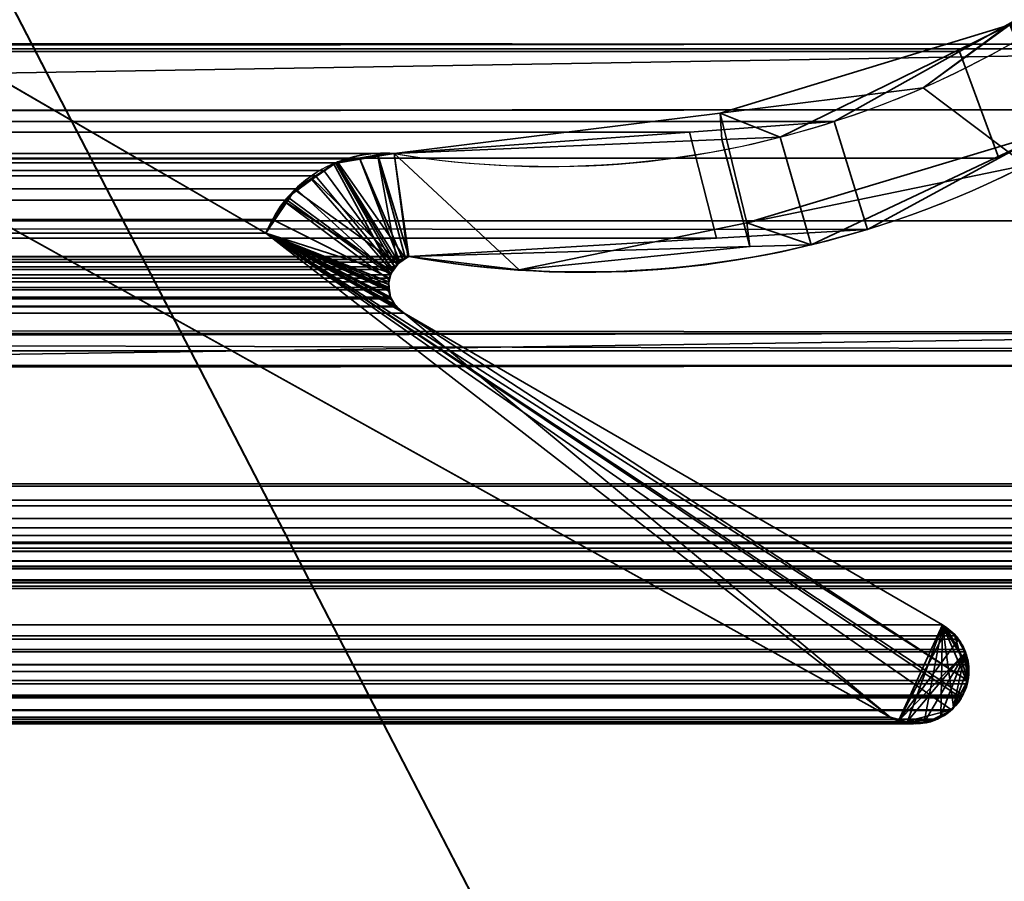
# Model space of a CAD drawing. Header units: millimetres. Extents: x -603 to 3703, y -115 to 193.
# Tile 776 of 1056: x 1961 to 1968, y -6 to 0. Entities that reach past the tile are written whole.
import ezdxf

# ---------------------------------------------------------------- set-up
doc = ezdxf.new("R2010")
doc.units = ezdxf.units.MM
doc.layers.add('152', color=7, linetype='Continuous', true_color=0xffffff)

# ---------------------------------------------------------------- blocks, each defined once
blk = doc.blocks.new('UG_SURFACE_002')
at = {"layer": '152', "color": 252, "linetype": 'Continuous', "lineweight": 35}
for points in [[(2165, -18, 2212.25), (2165, 174.4, 2212.25), (835, 174.4, 2212.25), (835, -18, 2212.25)], [(985, -18, 2062.2499), (985, 174.4, 2062.2499), (2015.0001, 174.4, 2062.2499), (2015.0001, -18, 2062.2499)]]:
    blk.add_3dface(points, dxfattribs=at)
blk = doc.blocks.new('UG_SURFACE_055')
at = {"layer": '152', "color": 252, "linetype": 'Continuous', "lineweight": 35}
for points in [[(1023.5, -29.92, 2023.7501), (1976.5, -29.92, 2023.7501), (1976.5, 14.42, 2023.7501), (1023.5, 14.42, 2023.7501)], [(1025, -29.92, 2022.2499), (1025, 14.42, 2022.2499), (1975, 14.42, 2022.2499), (1975, -29.92, 2022.2499)]]:
    blk.add_3dface(points, dxfattribs=at)
blk = doc.blocks.new('UG_SURFACE_057')
at = {"layer": '152', "color": 252, "linetype": 'Continuous', "lineweight": 35}
for points in [[(1041, 4.0145, -7.75), (1026, 4.0145, -7.75), (1026, -24.9528, -7.75), (1974, -24.9528, -7.75)], [(1959, 4.0145, -8.75), (1974, 4.0145, -8.75), (1974, -24.9528, -8.75), (1026, -24.9528, -8.75)], [(1959, 4.0145, -7.75), (1041, 4.0145, -7.75), (1974, -24.9528, -7.75)], [(1974, -24.9528, -7.75), (1974, 4.0145, -7.75), (1959, 4.0145, -7.75)]]:
    blk.add_3dface(points, dxfattribs=at)
blk = doc.blocks.new('UG_SURFACE_093')
at = {"layer": '152', "color": 7, "linetype": 'Continuous', "lineweight": 35}
for points in [[(1968.9752, 0.7572, 2016.2251), (1967.5883, -0.0176, 2014.8382), (1032.4117, -0.0176, 2014.8382), (1031.0248, 0.7572, 2016.2251)], [(1967.5883, -0.0176, 2014.8382), (1968.9752, 0.7572, 2016.2251), (1969.3426, 0.0339, 2016.5925), (1967.8659, -0.767, 2015.116)], [(1026.7696, -0.8721, 2020.4804), (1973.1926, 0.5499, 2020.4425), (1973.187, -0.4242, 2020.437)], [(1026.7696, -0.8721, 2020.4804), (1026.8074, 0.5499, 2020.4425), (1973.1926, 0.5499, 2020.4425)], [(1969.3426, 0.0339, 2016.5925), (1030.3921, 0.4409, 2016.8579), (1031.8078, -0.7461, 2015.4421)], [(1969.3426, 0.0339, 2016.5925), (1969.6422, 0.342, 2016.8922), (1030.3921, 0.4409, 2016.8579)], [(1974.3572, -2.122, 2021.6072), (1025.7392, 0.3108, 2021.5108), (1025.651, -2.0878, 2021.5991)], [(1974.3572, -2.122, 2021.6072), (1974.2143, 0.3098, 2021.4643), (1025.7392, 0.3108, 2021.5108)], [(1969.3426, 0.0339, 2016.5925), (1031.8078, -0.7461, 2015.4421), (1032.1108, -0.8301, 2015.1391)], [(1032.1108, -0.8301, 2015.1391), (1967.8659, -0.767, 2015.116), (1969.3426, 0.0339, 2016.5925)], [(1033.2919, -0.5094, 2013.958), (1032.4117, -0.0176, 2014.8382), (1967.5883, -0.0176, 2014.8382)], [(1033.2919, -0.5094, 2013.958), (1967.5883, -0.0176, 2014.8382), (1966.7081, -0.5094, 2013.958)], [(1039.4056, -0.0688, 2007.8444), (1037.2902, -1.2961, 2009.9597), (1962.7098, -1.2961, 2009.9597), (1960.5944, -0.0688, 2007.8444)], [(1960.5944, -0.0688, 2007.8444), (1962.7098, -1.2961, 2009.9597), (1967.1005, -4.6975, 2014.3504), (1959.7236, -0.597, 2006.9735)], [(1967.8659, -0.767, 2015.116), (1966.9417, -1.2682, 2014.1919), (1966.7081, -0.5094, 2013.958), (1967.5883, -0.0176, 2014.8382)], [(1973.187, -0.4242, 2020.437), (1026.6945, -1.2001, 2020.5555), (1026.7696, -0.8721, 2020.4804)], [(1973.187, -0.4242, 2020.437), (1973.2999, -1.2074, 2020.5498), (1026.6945, -1.2001, 2020.5555)], [(1966.7081, -0.5094, 2013.958), (1965.6894, -0.5839, 2012.9395), (1034.3106, -0.5839, 2012.9395), (1033.2919, -0.5094, 2013.958)], [(1965.6894, -0.5839, 2012.9395), (1966.7081, -0.5094, 2013.958), (1966.9417, -1.2682, 2014.1919), (1965.8786, -1.3308, 2013.1288)], [(1959.7236, -0.597, 2006.9735), (1967.1005, -4.6975, 2014.3504), (1032.8995, -4.6975, 2014.3504), (1040.2764, -0.597, 2006.9735)], [(1034.3106, -0.5839, 2012.9395), (1965.6894, -0.5839, 2012.9395), (1963.6124, -0.7357, 2010.8624), (1036.3876, -0.7357, 2010.8624)], [(1965.8786, -1.3308, 2013.1288), (1963.7144, -1.4582, 2010.9644), (1963.6124, -0.7357, 2010.8624), (1965.6894, -0.5839, 2012.9395)], [(1036.5185, -0.7343, 2010.7315), (1036.3876, -0.7357, 2010.8624), (1963.6124, -0.7357, 2010.8624)], [(1036.5185, -0.7343, 2010.7315), (1963.6124, -0.7357, 2010.8624), (1963.3709, -0.7731, 2010.6208)], [(1963.3709, -0.7731, 2010.6208), (1036.6282, -0.7667, 2010.6218), (1036.5185, -0.7343, 2010.7315)], [(1963.707, -1.462, 2010.957), (1963.6725, -1.4795, 2010.9224), (1963.3709, -0.7731, 2010.6208), (1963.6124, -0.7357, 2010.8624)], [(1963.6124, -0.7357, 2010.8624), (1963.7144, -1.4582, 2010.9644), (1963.707, -1.462, 2010.957)], [(1966.9417, -1.2682, 2014.1919), (1967.8659, -0.767, 2015.116), (1032.1108, -0.8301, 2015.1391)], [(1032.1108, -0.8301, 2015.1391), (1034.1319, -1.3905, 2013.1183), (1965.8786, -1.3308, 2013.1288)], [(1965.8786, -1.3308, 2013.1288), (1966.9417, -1.2682, 2014.1919), (1032.1108, -0.8301, 2015.1391)], [(1036.6282, -0.7667, 2010.6218), (1963.3709, -0.7731, 2010.6208), (1963.1984, -0.7998, 2010.4485)], [(1963.1984, -0.7998, 2010.4485), (1036.8875, -0.8429, 2010.3624), (1036.6282, -0.7667, 2010.6218)], [(1963.1984, -0.7998, 2010.4485), (1963.1159, -0.8538, 2010.366), (1036.8875, -0.8429, 2010.3624)], [(1963.616, -1.5323, 2010.8659), (1963.1159, -0.8538, 2010.366), (1963.1984, -0.7998, 2010.4485)], [(1963.1984, -0.7998, 2010.4485), (1963.3709, -0.7731, 2010.6208), (1963.6525, -1.4982, 2010.9024), (1963.616, -1.5323, 2010.8659)], [(1963.3709, -0.7731, 2010.6208), (1963.6725, -1.4795, 2010.9224), (1963.6525, -1.4982, 2010.9024)], [(1036.8959, -0.8454, 2010.354), (1036.8875, -0.8429, 2010.3624), (1963.1159, -0.8538, 2010.366)], [(1036.8959, -0.8454, 2010.354), (1963.1159, -0.8538, 2010.366), (1963.0584, -0.8916, 2010.3083)], [(1963.0584, -0.8916, 2010.3083), (1036.943, -0.8844, 2010.3071), (1036.8959, -0.8454, 2010.354)], [(1037.1449, -1.0515, 2010.1051), (1036.943, -0.8844, 2010.3071), (1963.0584, -0.8916, 2010.3083)], [(1037.1449, -1.0515, 2010.1051), (1963.0584, -0.8916, 2010.3083), (1962.9189, -0.9829, 2010.1688)], [(1962.9189, -0.9829, 2010.1688), (1963.0584, -0.8916, 2010.3083), (1963.6066, -1.5495, 2010.8566), (1963.5853, -1.5884, 2010.8354)], [(1963.0584, -0.8916, 2010.3083), (1963.1159, -0.8538, 2010.366), (1963.616, -1.5323, 2010.8659), (1963.6066, -1.5495, 2010.8566)], [(1962.9189, -0.9829, 2010.1688), (1037.1468, -1.0545, 2010.1032), (1037.1449, -1.0515, 2010.1051)], [(1962.9189, -0.9829, 2010.1688), (1962.8582, -1.0629, 2010.1082), (1037.1468, -1.0545, 2010.1032)], [(1963.5853, -1.5884, 2010.8354), (1962.8582, -1.0629, 2010.1082), (1962.9189, -0.9829, 2010.1688)], [(1037.1468, -1.0545, 2010.1032), (1962.8582, -1.0629, 2010.1082), (1962.7554, -1.1981, 2010.0055)], [(1962.7554, -1.1981, 2010.0055), (1037.2902, -1.2961, 2009.9597), (1037.1468, -1.0545, 2010.1032)], [(1962.7554, -1.1981, 2010.0055), (1962.8582, -1.0629, 2010.1082), (1963.5853, -1.5884, 2010.8354), (1963.5795, -1.6115, 2010.8297)], [(1973.4131, -1.9929, 2020.663), (1026.1754, -3.4656, 2021.0745), (1026.6945, -1.2001, 2020.5555)], [(1026.6945, -1.2001, 2020.5555), (1973.2999, -1.2074, 2020.5498), (1973.4131, -1.9929, 2020.663)], [(1962.7554, -1.1981, 2010.0055), (1962.7098, -1.2961, 2009.9597), (1037.2902, -1.2961, 2009.9597)], [(1963.5795, -1.6115, 2010.8297), (1963.573, -1.6382, 2010.823), (1962.7098, -1.2961, 2009.9597), (1962.7554, -1.1981, 2010.0055)], [(1962.7098, -1.2961, 2009.9597), (1967.6461, -4.441, 2014.8962), (1967.6433, -4.4634, 2014.8933), (1967.6129, -4.5429, 2014.8628)], [(1967.6129, -4.5429, 2014.8628), (1967.6077, -4.5523, 2014.8578), (1967.6002, -4.5617, 2014.8501), (1962.7098, -1.2961, 2009.9597)], [(1967.6461, -4.441, 2014.8962), (1962.7098, -1.2961, 2009.9597), (1963.6825, -1.8586, 2010.9324)], [(1967.6002, -4.5617, 2014.8501), (1967.5317, -4.6469, 2014.7817), (1962.7098, -1.2961, 2009.9597)], [(1962.7098, -1.2961, 2009.9597), (1963.573, -1.6382, 2010.823), (1963.5729, -1.6768, 2010.8228)], [(1962.7098, -1.2961, 2009.9597), (1963.6229, -1.8086, 2010.8728), (1963.6277, -1.8126, 2010.8776), (1963.6825, -1.8586, 2010.9324)], [(1962.7098, -1.2961, 2009.9597), (1963.5859, -1.7456, 2010.8359), (1963.5926, -1.7573, 2010.8428)], [(1963.5926, -1.7573, 2010.8428), (1963.6229, -1.8086, 2010.8728), (1962.7098, -1.2961, 2009.9597)], [(1963.5729, -1.6768, 2010.8228), (1963.5729, -1.6936, 2010.8228), (1962.7098, -1.2961, 2009.9597)], [(1963.5729, -1.6936, 2010.8228), (1963.5859, -1.7456, 2010.8359), (1962.7098, -1.2961, 2009.9597)], [(1967.2132, -4.7292, 2014.4632), (1967.1005, -4.6975, 2014.3504), (1962.7098, -1.2961, 2009.9597), (1967.5317, -4.6469, 2014.7817)], [(1965.8786, -1.3308, 2013.1288), (1034.1319, -1.3905, 2013.1183), (1034.7457, -1.5607, 2012.5043)], [(1965.8786, -1.3308, 2013.1288), (1034.7457, -1.5607, 2012.5043), (1036.2856, -1.4582, 2010.9644)], [(1036.2856, -1.4582, 2010.9644), (1963.7144, -1.4582, 2010.9644), (1965.8786, -1.3308, 2013.1288)], [(1036.2856, -1.4582, 2010.9644), (1036.2928, -1.4627, 2010.9572), (1963.707, -1.462, 2010.957)], [(1963.707, -1.462, 2010.957), (1963.7144, -1.4582, 2010.9644), (1036.2856, -1.4582, 2010.9644)], [(1963.6725, -1.4795, 2010.9224), (1963.707, -1.462, 2010.957), (1036.2928, -1.4627, 2010.9572)], [(1963.6725, -1.4795, 2010.9224), (1036.2928, -1.4627, 2010.9572), (1036.3482, -1.4972, 2010.9017)], [(1036.3482, -1.4972, 2010.9017), (1963.6525, -1.4982, 2010.9024), (1963.6725, -1.4795, 2010.9224)], [(1963.616, -1.5323, 2010.8659), (1036.3482, -1.4972, 2010.9017), (1036.3578, -1.5032, 2010.8922)], [(1963.616, -1.5323, 2010.8659), (1963.6525, -1.4982, 2010.9024), (1036.3482, -1.4972, 2010.9017)], [(1036.3578, -1.5032, 2010.8922), (1963.6066, -1.5495, 2010.8566), (1963.616, -1.5323, 2010.8659)], [(1036.3578, -1.5032, 2010.8922), (1036.394, -1.549, 2010.8559), (1963.6066, -1.5495, 2010.8566)], [(1963.5853, -1.5884, 2010.8354), (1036.394, -1.549, 2010.8559), (1036.3994, -1.5558, 2010.8507)], [(1963.5853, -1.5884, 2010.8354), (1963.6066, -1.5495, 2010.8566), (1036.394, -1.549, 2010.8559)], [(1036.3994, -1.5558, 2010.8507), (1963.5795, -1.6115, 2010.8297), (1963.5853, -1.5884, 2010.8354)], [(1036.3994, -1.5558, 2010.8507), (1036.4217, -1.6106, 2010.8283), (1963.5795, -1.6115, 2010.8297)], [(1036.4217, -1.6106, 2010.8283), (1036.4218, -1.6108, 2010.8283), (1963.5795, -1.6115, 2010.8297)], [(1963.573, -1.6382, 2010.823), (1036.4218, -1.6108, 2010.8283), (1036.4287, -1.6734, 2010.8213)], [(1963.573, -1.6382, 2010.823), (1963.5795, -1.6115, 2010.8297), (1036.4218, -1.6108, 2010.8283)], [(1036.4287, -1.6734, 2010.8213), (1963.5729, -1.6768, 2010.8228), (1963.573, -1.6382, 2010.823)], [(1036.4205, -1.7264, 2010.8294), (1036.4141, -1.7456, 2010.8359), (1963.5859, -1.7456, 2010.8359)], [(1963.5729, -1.6936, 2010.8228), (1036.4282, -1.6767, 2010.8218), (1036.4205, -1.7264, 2010.8294)], [(1036.4205, -1.7264, 2010.8294), (1963.5859, -1.7456, 2010.8359), (1963.5729, -1.6936, 2010.8228)], [(1036.4287, -1.6734, 2010.8213), (1036.4282, -1.6767, 2010.8218), (1963.5729, -1.6768, 2010.8228)], [(1963.5729, -1.6936, 2010.8228), (1963.5729, -1.6768, 2010.8228), (1036.4282, -1.6767, 2010.8218)], [(1963.6229, -1.8086, 2010.8728), (1036.4074, -1.7574, 2010.8426), (1036.3804, -1.8045, 2010.8695)], [(1036.4074, -1.7574, 2010.8426), (1963.5926, -1.7573, 2010.8428), (1963.5859, -1.7456, 2010.8359)], [(1963.5859, -1.7456, 2010.8359), (1036.4141, -1.7456, 2010.8359), (1036.4074, -1.7574, 2010.8426)], [(1963.6229, -1.8086, 2010.8728), (1963.5926, -1.7573, 2010.8428), (1036.4074, -1.7574, 2010.8426)], [(1967.4683, -4.0486, 2014.7183), (1963.6825, -1.8586, 2010.9324), (1036.3175, -1.8586, 2010.9324), (1032.5317, -4.0486, 2014.7183)], [(1963.6277, -1.8126, 2010.8776), (1036.3721, -1.8117, 2010.8781), (1036.3175, -1.8586, 2010.9324)], [(1036.3175, -1.8586, 2010.9324), (1963.6825, -1.8586, 2010.9324), (1963.6277, -1.8126, 2010.8776)], [(1036.3804, -1.8045, 2010.8695), (1036.3721, -1.8117, 2010.8781), (1963.6277, -1.8126, 2010.8776)], [(1036.3804, -1.8045, 2010.8695), (1963.6277, -1.8126, 2010.8776), (1963.6229, -1.8086, 2010.8728)], [(1963.6825, -1.8586, 2010.9324), (1967.4683, -4.0486, 2014.7183), (1967.5566, -4.1271, 2014.8067), (1967.6461, -4.441, 2014.8962)], [(1973.4131, -1.9929, 2020.663), (1973.8216, -3.4666, 2021.0717), (1026.1754, -3.4656, 2021.0745)], [(1025.651, -2.0878, 2021.5991), (1025.5994, -2.2231, 2021.6506), (1974.3973, -2.2257, 2021.6472)], [(1025.651, -2.0878, 2021.5991), (1974.3973, -2.2257, 2021.6472), (1974.3572, -2.122, 2021.6072)], [(1974.3973, -2.2257, 2021.6472), (1025.5994, -2.2231, 2021.6506), (1025.2817, -3.0566, 2021.9684)], [(1025.2817, -3.0566, 2021.9684), (1974.7183, -3.0566, 2021.9684), (1974.3973, -2.2257, 2021.6472)], [(1974.7634, -3.1716, 2022.0134), (1974.7251, -3.074, 2021.975), (1025.2749, -3.074, 2021.975), (1025.2366, -3.1716, 2022.0134)], [(1025.2749, -3.074, 2021.975), (1974.7251, -3.074, 2021.975), (1974.7183, -3.0566, 2021.9684), (1025.2817, -3.0566, 2021.9684)], [(1025.2318, -3.2122, 2022.0182), (1974.7682, -3.2122, 2022.0182), (1974.7634, -3.1716, 2022.0134)], [(1025.2366, -3.1716, 2022.0134), (1025.2318, -3.2122, 2022.0182), (1974.7634, -3.1716, 2022.0134)], [(1974.7682, -3.2122, 2022.0182), (1025.2318, -3.2122, 2022.0182), (1025.2213, -3.3021, 2022.0287)], [(1974.7787, -3.3021, 2022.0287), (1974.7682, -3.2122, 2022.0182), (1025.2213, -3.3021, 2022.0287)], [(1025.2213, -3.3021, 2022.0287), (1025.2303, -3.3666, 2022.0196), (1974.7697, -3.3666, 2022.0196), (1974.7787, -3.3021, 2022.0287)], [(1974.7697, -3.3666, 2022.0196), (1025.2303, -3.3666, 2022.0196), (1025.2378, -3.4209, 2022.0122)], [(1974.7622, -3.4209, 2022.0122), (1974.7697, -3.3666, 2022.0196), (1025.2378, -3.4209, 2022.0122)], [(1974.7442, -3.4761, 2021.9944), (1025.2378, -3.4209, 2022.0122), (1025.2558, -3.4761, 2021.9944)], [(1974.7442, -3.4761, 2021.9944), (1974.7622, -3.4209, 2022.0122), (1025.2378, -3.4209, 2022.0122)], [(1025.2558, -3.4761, 2021.9944), (1025.2753, -3.5105, 2021.9748), (1974.7247, -3.5105, 2021.9748), (1974.7442, -3.4761, 2021.9944)], [(1974.6737, -3.6004, 2021.9238), (1025.2753, -3.5105, 2021.9748), (1025.3263, -3.6004, 2021.9238)], [(1974.6737, -3.6004, 2021.9238), (1974.7247, -3.5105, 2021.9748), (1025.2753, -3.5105, 2021.9748)], [(1026.0705, -3.6511, 2021.1794), (1973.8398, -3.5319, 2021.0898), (1973.9295, -3.6511, 2021.1794)], [(1026.0705, -3.6511, 2021.1794), (1026.1602, -3.5319, 2021.0898), (1973.8398, -3.5319, 2021.0898)], [(1026.1602, -3.5319, 2021.0898), (1026.1754, -3.4656, 2021.0745), (1973.8216, -3.4666, 2021.0717)], [(1973.8216, -3.4666, 2021.0717), (1973.8398, -3.5319, 2021.0898), (1026.1602, -3.5319, 2021.0898)], [(1974.6737, -3.6004, 2021.9238), (1025.3263, -3.6004, 2021.9238), (1025.3602, -3.6291, 2021.8899)], [(1025.3602, -3.6291, 2021.8899), (1974.6422, -3.6359, 2021.8921), (1974.6737, -3.6004, 2021.9238)], [(1025.3602, -3.6291, 2021.8899), (1025.4831, -3.7332, 2021.7669), (1974.5169, -3.7332, 2021.7669)], [(1974.5169, -3.7332, 2021.7669), (1974.6287, -3.6509, 2021.8787), (1025.3602, -3.6291, 2021.8899)], [(1974.6287, -3.6509, 2021.8787), (1974.6422, -3.6359, 2021.8921), (1025.3602, -3.6291, 2021.8899)], [(1026.0633, -3.6559, 2021.1868), (1973.9367, -3.6559, 2021.1868), (1974.0602, -3.7382, 2021.3103), (1025.9398, -3.7382, 2021.3103)], [(1973.9295, -3.6511, 2021.1794), (1026.0633, -3.6559, 2021.1868), (1026.0705, -3.6511, 2021.1794)], [(1973.9295, -3.6511, 2021.1794), (1973.9367, -3.6559, 2021.1868), (1026.0633, -3.6559, 2021.1868)], [(1025.4996, -3.7378, 2021.7505), (1974.5004, -3.7378, 2021.7505), (1974.5169, -3.7332, 2021.7669), (1025.4831, -3.7332, 2021.7669)], [(1025.6394, -3.7769, 2021.6105), (1974.3606, -3.7769, 2021.6105), (1974.5004, -3.7378, 2021.7505), (1025.4996, -3.7378, 2021.7505)], [(1025.9165, -3.7538, 2021.3335), (1974.0602, -3.7382, 2021.3103), (1974.0835, -3.7538, 2021.3335)], [(1025.9165, -3.7538, 2021.3335), (1025.9398, -3.7382, 2021.3103), (1974.0602, -3.7382, 2021.3103)], [(1974.3026, -3.7931, 2021.5526), (1025.6394, -3.7769, 2021.6105), (1025.6974, -3.7931, 2021.5526)], [(1974.3026, -3.7931, 2021.5526), (1974.3606, -3.7769, 2021.6105), (1025.6394, -3.7769, 2021.6105)], [(1025.6974, -3.7931, 2021.5526), (1974.2063, -3.7758, 2021.4562), (1974.3026, -3.7931, 2021.5526)], [(1025.6974, -3.7931, 2021.5526), (1025.7937, -3.7758, 2021.4562), (1974.2063, -3.7758, 2021.4562)], [(1974.0835, -3.7538, 2021.3335), (1025.7937, -3.7758, 2021.4562), (1025.9165, -3.7538, 2021.3335)], [(1974.0835, -3.7538, 2021.3335), (1974.2063, -3.7758, 2021.4562), (1025.7937, -3.7758, 2021.4562)], [(1032.4445, -4.1297, 2014.8056), (1967.5566, -4.1271, 2014.8067), (1967.4683, -4.0486, 2014.7183)], [(1967.4683, -4.0486, 2014.7183), (1032.5317, -4.0486, 2014.7183), (1032.4445, -4.1297, 2014.8056)], [(1032.3807, -4.223, 2014.8692), (1967.6208, -4.2216, 2014.8709), (1967.5806, -4.1484, 2014.8306)], [(1032.4095, -4.1622, 2014.8404), (1032.3807, -4.223, 2014.8692), (1967.5806, -4.1484, 2014.8306)], [(1032.4095, -4.1622, 2014.8404), (1967.5806, -4.1484, 2014.8306), (1967.5566, -4.1271, 2014.8067)], [(1967.5566, -4.1271, 2014.8067), (1032.4445, -4.1297, 2014.8056), (1032.4095, -4.1622, 2014.8404)], [(1967.6461, -4.441, 2014.8962), (1967.5566, -4.1271, 2014.8067), (1967.5806, -4.1484, 2014.8306), (1967.6208, -4.2216, 2014.8709)], [(1032.3613, -4.2638, 2014.8888), (1967.6298, -4.2376, 2014.8797), (1967.6208, -4.2216, 2014.8709)], [(1967.6208, -4.2216, 2014.8709), (1032.3807, -4.223, 2014.8692), (1032.3613, -4.2638, 2014.8888)], [(1967.6208, -4.2216, 2014.8709), (1967.6298, -4.2376, 2014.8797), (1967.6521, -4.3284, 2014.9021), (1967.6522, -4.3304, 2014.9021)], [(1967.6522, -4.3304, 2014.9021), (1967.6546, -4.3759, 2014.9047), (1967.6461, -4.441, 2014.8962), (1967.6208, -4.2216, 2014.8709)], [(1032.3613, -4.2638, 2014.8888), (1032.351, -4.3071, 2014.899), (1967.6521, -4.3284, 2014.9021)], [(1032.3613, -4.2638, 2014.8888), (1967.6521, -4.3284, 2014.9021), (1967.6298, -4.2376, 2014.8797)], [(1967.6522, -4.3304, 2014.9021), (1032.3497, -4.3306, 2014.9002), (1032.3462, -4.3976, 2014.9038)], [(1032.3462, -4.3976, 2014.9038), (1032.3519, -4.4412, 2014.8981), (1967.6522, -4.3304, 2014.9021)], [(1032.351, -4.3071, 2014.899), (1032.3497, -4.3306, 2014.9002), (1967.6522, -4.3304, 2014.9021)], [(1032.351, -4.3071, 2014.899), (1967.6522, -4.3304, 2014.9021), (1967.6521, -4.3284, 2014.9021)], [(1967.6546, -4.3759, 2014.9047), (1967.6522, -4.3304, 2014.9021), (1032.3519, -4.4412, 2014.8981)], [(1967.6546, -4.3759, 2014.9047), (1032.3519, -4.4412, 2014.8981), (1032.352, -4.4415, 2014.8981)], [(1032.352, -4.4415, 2014.8981), (1967.6461, -4.441, 2014.8962), (1967.6546, -4.3759, 2014.9047)], [(1967.6433, -4.4634, 2014.8933), (1967.6461, -4.441, 2014.8962), (1032.352, -4.4415, 2014.8981)], [(1032.352, -4.4415, 2014.8981), (1967.6129, -4.5429, 2014.8628), (1967.6433, -4.4634, 2014.8933)], [(1967.6129, -4.5429, 2014.8628), (1032.352, -4.4415, 2014.8981), (1032.3775, -4.5229, 2014.8726)], [(1032.3775, -4.5229, 2014.8726), (1032.3923, -4.5523, 2014.8578), (1967.6077, -4.5523, 2014.8578)], [(1967.6077, -4.5523, 2014.8578), (1967.6129, -4.5429, 2014.8628), (1032.3775, -4.5229, 2014.8726)], [(1032.3998, -4.5617, 2014.8501), (1967.6002, -4.5617, 2014.8501), (1967.6077, -4.5523, 2014.8578), (1032.3923, -4.5523, 2014.8578)], [(1032.4683, -4.6469, 2014.7817), (1967.5317, -4.6469, 2014.7817), (1967.6002, -4.5617, 2014.8501), (1032.3998, -4.5617, 2014.8501)], [(1967.5277, -4.6518, 2014.7777), (1032.4683, -4.6469, 2014.7817), (1032.4723, -4.6518, 2014.7777)], [(1967.5277, -4.6518, 2014.7777), (1967.5317, -4.6469, 2014.7817), (1032.4683, -4.6469, 2014.7817)], [(1967.5277, -4.6518, 2014.7777), (1032.4723, -4.6518, 2014.7777), (1032.5671, -4.706, 2014.6828)], [(1032.5671, -4.706, 2014.6828), (1967.4342, -4.7114, 2014.6842), (1967.5277, -4.6518, 2014.7777)], [(1967.4321, -4.7126, 2014.6821), (1032.5671, -4.706, 2014.6828), (1032.6014, -4.7255, 2014.6487)], [(1967.4321, -4.7126, 2014.6821), (1967.4342, -4.7114, 2014.6842), (1032.5671, -4.706, 2014.6828)], [(1032.787, -4.7307, 2014.4629), (1032.8995, -4.6975, 2014.3504), (1967.1005, -4.6975, 2014.3504)], [(1967.1005, -4.6975, 2014.3504), (1967.2132, -4.7292, 2014.4632), (1032.787, -4.7307, 2014.4629)], [(1967.2132, -4.7292, 2014.4632), (1967.5317, -4.6469, 2014.7817), (1967.5277, -4.6518, 2014.7777), (1967.4342, -4.7114, 2014.6842)], [(1967.4321, -4.7126, 2014.6821), (1032.6014, -4.7255, 2014.6487), (1032.6767, -4.735, 2014.5733)], [(1032.6767, -4.735, 2014.5733), (1967.3229, -4.7332, 2014.5729), (1967.4321, -4.7126, 2014.6821)], [(1967.2657, -4.744, 2014.5156), (1967.3229, -4.7332, 2014.5729), (1032.6767, -4.735, 2014.5733)], [(1967.2657, -4.744, 2014.5156), (1032.6767, -4.735, 2014.5733), (1032.7438, -4.7435, 2014.5061)], [(1032.7438, -4.7435, 2014.5061), (1967.2132, -4.7292, 2014.4632), (1967.2657, -4.744, 2014.5156)], [(1032.7438, -4.7435, 2014.5061), (1032.787, -4.7307, 2014.4629), (1967.2132, -4.7292, 2014.4632)], [(1967.4342, -4.7114, 2014.6842), (1967.4321, -4.7126, 2014.6821), (1967.3229, -4.7332, 2014.5729), (1967.2132, -4.7292, 2014.4632)], [(1967.3229, -4.7332, 2014.5729), (1967.2657, -4.744, 2014.5156), (1967.2132, -4.7292, 2014.4632)]]:
    blk.add_3dface(points, dxfattribs=at)
blk = doc.blocks.new('UG_SURFACE_094')
at = {"layer": '152', "color": 7, "linetype": 'Continuous', "lineweight": 35}
for points in [[(1967.942, 0.1689, -8.75), (1966.3274, -0.6193, -8.75), (1965.9042, -0.4504, 2013.1543)], [(1965.9042, -0.4504, 2013.1543), (1967.3343, -0.2724, 2014.5843), (1967.942, 0.1689, -8.75)], [(1968.2553, -0.5715, -8.75), (1966.5442, -1.3769, -8.75), (1966.3274, -0.6193, -8.75), (1967.942, 0.1689, -8.75)], [(1967.9502, 0.1813, 2015.2001), (1967.3343, -0.2724, 2014.5843), (1968.0551, -0.818, 2015.3053), (1968.2857, -0.6291, 2015.5356)], [(1967.3343, -0.2724, 2014.5843), (1967.9502, 0.1813, 2015.2001), (1967.942, 0.1689, -8.75)], [(1960.5944, -0.0688, -8.75), (1962.7098, -1.2961, -8.75), (1967.1005, -4.6975, -8.75), (1959.7236, -0.597, -8.75)], [(1959.7236, -0.597, 2006.9735), (1967.1005, -4.6975, 2014.3504), (1962.7098, -1.2961, 2009.9597), (1960.5944, -0.0688, 2007.8444)], [(1960.5944, -0.0688, 2007.8444), (1962.7098, -1.2961, 2009.9597), (1962.7098, -1.2961, -8.75), (1960.5944, -0.0688, -8.75)], [(1966.0915, -1.2233, 2013.3414), (1968.0551, -0.818, 2015.3053), (1967.3343, -0.2724, 2014.5843), (1965.9042, -0.4504, 2013.1543)], [(1964.4912, -1.5536, 2011.7414), (1966.0915, -1.2233, 2013.3414), (1965.9042, -0.4504, 2013.1543), (1963.6124, -0.7357, 2010.8624)], [(1963.6124, -0.7357, 2010.8624), (1965.9042, -0.4504, 2013.1543), (1965.9173, -0.6369, -8.75)], [(1966.3274, -0.6193, -8.75), (1965.9173, -0.6369, -8.75), (1965.9042, -0.4504, 2013.1543)], [(1959.7236, -0.597, -8.75), (1967.1005, -4.6975, -8.75), (1967.1005, -4.6975, 2014.3504), (1959.7236, -0.597, 2006.9735)], [(1965.9173, -0.6369, -8.75), (1966.3274, -0.6193, -8.75), (1966.5442, -1.3769, -8.75), (1966.1143, -1.3892, -8.75)], [(1968.2553, -0.5715, -8.75), (1968.0551, -0.818, 2015.3053), (1966.0915, -1.2233, 2013.3414)], [(1966.0915, -1.2233, 2013.3414), (1966.5442, -1.3769, -8.75), (1968.2553, -0.5715, -8.75)], [(1966.1143, -1.3892, -8.75), (1963.7144, -1.4582, -8.75), (1963.6124, -0.7357, -8.75), (1965.9173, -0.6369, -8.75)], [(1965.9173, -0.6369, -8.75), (1963.6124, -0.7357, -8.75), (1963.6124, -0.7357, 2010.8624)], [(1963.4962, -0.7431, -8.75), (1963.2121, -0.7943, -8.75), (1963.2064, -0.8023, 2010.4563)], [(1963.2064, -0.8023, 2010.4563), (1963.4962, -0.7548, 2010.7462), (1963.4962, -0.7431, -8.75)], [(1963.4962, -0.7548, 2010.7462), (1963.2064, -0.8023, 2010.4563), (1963.631, -1.5143, 2010.8809), (1963.6347, -1.5118, 2010.8848)], [(1963.2121, -0.7943, -8.75), (1963.4962, -0.7431, -8.75), (1963.7144, -1.4582, -8.75), (1963.691, -1.4725, -8.75)], [(1963.7144, -1.4582, -8.75), (1963.4962, -0.7431, -8.75), (1963.5535, -0.7327, -8.75), (1963.6124, -0.7357, -8.75)], [(1963.6124, -0.7357, -8.75), (1963.5535, -0.7327, -8.75), (1963.4962, -0.7548, 2010.7462)], [(1963.5535, -0.7327, -8.75), (1963.4962, -0.7431, -8.75), (1963.4962, -0.7548, 2010.7462)], [(1963.6908, -1.4741, 2010.9408), (1963.7144, -1.4582, 2010.9644), (1963.6124, -0.7357, 2010.8624), (1963.4962, -0.7548, 2010.7462)], [(1963.4962, -0.7548, 2010.7462), (1963.6124, -0.7357, 2010.8624), (1963.6124, -0.7357, -8.75)], [(1963.4962, -0.7548, 2010.7462), (1963.6347, -1.5118, 2010.8848), (1963.6908, -1.4741, 2010.9408)], [(1963.6124, -0.7357, 2010.8624), (1963.7144, -1.4582, 2010.9644), (1964.4912, -1.5536, 2011.7414)], [(1963.2066, -0.7979, -8.75), (1963.0349, -0.9097, -8.75), (1963.0333, -0.9168, 2010.2832)], [(1963.0333, -0.9168, 2010.2832), (1963.1836, -0.8061, 2010.4337), (1963.2066, -0.7979, -8.75)], [(1963.1836, -0.8061, 2010.4337), (1963.0333, -0.9168, 2010.2832), (1963.598, -1.5642, 2010.848)], [(1963.644, -1.5015, -8.75), (1963.0349, -0.9097, -8.75), (1963.2066, -0.7979, -8.75)], [(1963.1836, -0.8061, 2010.4337), (1963.2064, -0.8023, 2010.4563), (1963.2066, -0.7979, -8.75)], [(1963.598, -1.5642, 2010.848), (1963.631, -1.5143, 2010.8809), (1963.2064, -0.8023, 2010.4563), (1963.1836, -0.8061, 2010.4337)], [(1963.2121, -0.7943, -8.75), (1963.2066, -0.7979, -8.75), (1963.2064, -0.8023, 2010.4563)], [(1963.2066, -0.7979, -8.75), (1963.2121, -0.7943, -8.75), (1963.691, -1.4725, -8.75), (1963.644, -1.5015, -8.75)], [(1962.8627, -1.0424, 2010.1128), (1963.0349, -0.9097, -8.75), (1962.9117, -0.9899, -8.75)], [(1962.8627, -1.0424, 2010.1128), (1963.0333, -0.9168, 2010.2832), (1963.0349, -0.9097, -8.75)], [(1963.0333, -0.9168, 2010.2832), (1962.8627, -1.0424, 2010.1128), (1963.5906, -1.5754, 2010.8407), (1963.598, -1.5642, 2010.848)], [(1962.9117, -0.9899, -8.75), (1963.0349, -0.9097, -8.75), (1963.644, -1.5015, -8.75), (1963.6363, -1.5121, -8.75)], [(1962.9117, -0.9899, -8.75), (1962.853, -1.0791, -8.75), (1962.8433, -1.0747, 2010.0932)], [(1962.8433, -1.0747, 2010.0932), (1962.8627, -1.0424, 2010.1128), (1962.9117, -0.9899, -8.75)], [(1963.6363, -1.5121, -8.75), (1963.5988, -1.564, -8.75), (1962.853, -1.0791, -8.75), (1962.9117, -0.9899, -8.75)], [(1962.8433, -1.0747, 2010.0932), (1962.7098, -1.2961, 2009.9597), (1963.5729, -1.639, 2010.8228), (1963.5774, -1.6229, 2010.8273)], [(1962.7098, -1.2961, 2009.9597), (1962.8433, -1.0747, 2010.0932), (1962.853, -1.0791, -8.75)], [(1963.5988, -1.564, -8.75), (1963.5906, -1.5754, -8.75), (1962.7098, -1.2961, -8.75), (1962.853, -1.0791, -8.75)], [(1962.853, -1.0791, -8.75), (1962.7098, -1.2961, -8.75), (1962.7098, -1.2961, 2009.9597)], [(1963.5774, -1.6229, 2010.8273), (1963.5906, -1.5754, 2010.8407), (1962.8627, -1.0424, 2010.1128), (1962.8433, -1.0747, 2010.0932)], [(1966.1143, -1.3892, -8.75), (1966.0915, -1.2233, 2013.3414), (1964.4912, -1.5536, 2011.7414)], [(1966.0915, -1.2233, 2013.3414), (1966.1143, -1.3892, -8.75), (1966.5442, -1.3769, -8.75)], [(1967.1005, -4.6975, -8.75), (1962.7098, -1.2961, -8.75), (1963.6825, -1.8586, -8.75)], [(1962.7098, -1.2961, -8.75), (1963.5714, -1.6552, -8.75), (1963.5756, -1.6815, -8.75)], [(1962.7098, -1.2961, -8.75), (1963.6133, -1.7962, -8.75), (1963.6327, -1.8137, -8.75), (1963.6825, -1.8586, -8.75)], [(1963.5756, -1.6815, -8.75), (1963.5859, -1.7456, -8.75), (1962.7098, -1.2961, -8.75)], [(1963.5859, -1.7456, -8.75), (1963.5959, -1.7641, -8.75), (1963.6133, -1.7962, -8.75), (1962.7098, -1.2961, -8.75)], [(1963.5906, -1.5754, -8.75), (1963.5792, -1.6228, -8.75), (1963.5714, -1.6552, -8.75), (1962.7098, -1.2961, -8.75)], [(1962.7098, -1.2961, 2009.9597), (1963.624, -1.8099, 2010.874), (1963.5961, -1.7629, 2010.8461)], [(1962.7098, -1.2961, 2009.9597), (1963.6818, -1.8582, 2010.9317), (1963.6306, -1.8154, 2010.8807)], [(1963.5961, -1.7629, 2010.8461), (1963.5859, -1.7456, 2010.8359), (1962.7098, -1.2961, 2009.9597)], [(1962.7098, -1.2961, 2009.9597), (1967.1005, -4.6975, 2014.3504), (1963.6818, -1.8582, 2010.9317)], [(1963.5859, -1.7456, 2010.8359), (1963.5742, -1.7028, 2010.8242), (1962.7098, -1.2961, 2009.9597)], [(1963.6306, -1.8154, 2010.8807), (1963.624, -1.8099, 2010.874), (1962.7098, -1.2961, 2009.9597)], [(1963.5742, -1.7028, 2010.8242), (1963.5737, -1.682, 2010.8237), (1963.5729, -1.639, 2010.8228), (1962.7098, -1.2961, 2009.9597)], [(1966.1143, -1.3892, -8.75), (1964.4912, -1.5536, 2011.7414), (1963.7144, -1.4582, 2010.9644)], [(1963.7144, -1.4582, 2010.9644), (1963.7144, -1.4582, -8.75), (1966.1143, -1.3892, -8.75)], [(1963.631, -1.5143, 2010.8809), (1963.598, -1.5642, 2010.848), (1963.5988, -1.564, -8.75)], [(1963.631, -1.5143, 2010.8809), (1963.5988, -1.564, -8.75), (1963.6363, -1.5121, -8.75)], [(1963.6363, -1.5121, -8.75), (1963.6347, -1.5118, 2010.8848), (1963.631, -1.5143, 2010.8809)], [(1963.691, -1.4725, -8.75), (1963.6908, -1.4741, 2010.9408), (1963.6347, -1.5118, 2010.8848)], [(1963.6347, -1.5118, 2010.8848), (1963.644, -1.5015, -8.75), (1963.691, -1.4725, -8.75)], [(1963.6347, -1.5118, 2010.8848), (1963.6363, -1.5121, -8.75), (1963.644, -1.5015, -8.75)], [(1963.7144, -1.4582, -8.75), (1963.7144, -1.4582, 2010.9644), (1963.6908, -1.4741, 2010.9408)], [(1963.6908, -1.4741, 2010.9408), (1963.691, -1.4725, -8.75), (1963.7144, -1.4582, -8.75)], [(1963.5906, -1.5754, 2010.8407), (1963.5774, -1.6229, 2010.8273), (1963.5792, -1.6228, -8.75)], [(1963.5906, -1.5754, 2010.8407), (1963.5792, -1.6228, -8.75), (1963.5906, -1.5754, -8.75)], [(1963.5906, -1.5754, -8.75), (1963.5988, -1.564, -8.75), (1963.598, -1.5642, 2010.848)], [(1963.5906, -1.5754, -8.75), (1963.598, -1.5642, 2010.848), (1963.5906, -1.5754, 2010.8407)], [(1963.5714, -1.6552, -8.75), (1963.5792, -1.6228, -8.75), (1963.5774, -1.6229, 2010.8273)], [(1963.5714, -1.6552, -8.75), (1963.5774, -1.6229, 2010.8273), (1963.5729, -1.639, 2010.8228)], [(1963.5729, -1.639, 2010.8228), (1963.5756, -1.6815, -8.75), (1963.5714, -1.6552, -8.75)], [(1963.5729, -1.639, 2010.8228), (1963.5737, -1.682, 2010.8237), (1963.5756, -1.6815, -8.75)], [(1963.5859, -1.7456, -8.75), (1963.5756, -1.6815, -8.75), (1963.5737, -1.682, 2010.8237)], [(1963.5737, -1.682, 2010.8237), (1963.5742, -1.7028, 2010.8242), (1963.5859, -1.7456, -8.75)], [(1963.5742, -1.7028, 2010.8242), (1963.5859, -1.7456, 2010.8359), (1963.5859, -1.7456, -8.75)], [(1963.5959, -1.7641, -8.75), (1963.5859, -1.7456, -8.75), (1963.5859, -1.7456, 2010.8359)], [(1963.5859, -1.7456, 2010.8359), (1963.5961, -1.7629, 2010.8461), (1963.5959, -1.7641, -8.75)], [(1963.6133, -1.7962, -8.75), (1963.5959, -1.7641, -8.75), (1963.5961, -1.7629, 2010.8461)], [(1963.5961, -1.7629, 2010.8461), (1963.624, -1.8099, 2010.874), (1963.6133, -1.7962, -8.75)], [(1963.624, -1.8099, 2010.874), (1963.6327, -1.8137, -8.75), (1963.6133, -1.7962, -8.75)], [(1963.624, -1.8099, 2010.874), (1963.6306, -1.8154, 2010.8807), (1963.6327, -1.8137, -8.75)], [(1963.6825, -1.8586, -8.75), (1963.6327, -1.8137, -8.75), (1963.6306, -1.8154, 2010.8807)], [(1963.6306, -1.8154, 2010.8807), (1963.6818, -1.8582, 2010.9317), (1963.6825, -1.8586, -8.75)], [(1963.6818, -1.8582, 2010.9317), (1963.6825, -1.8586, 2010.9324), (1963.6825, -1.8586, -8.75)], [(1963.6825, -1.8586, 2010.9324), (1963.6818, -1.8582, 2010.9317), (1967.1005, -4.6975, 2014.3504)], [(1967.4683, -4.0486, -8.75), (1963.6825, -1.8586, -8.75), (1963.6825, -1.8586, 2010.9324), (1967.4683, -4.0486, 2014.7183)], [(1963.6825, -1.8586, -8.75), (1967.4683, -4.0486, -8.75), (1967.2209, -4.7345, -8.75), (1967.1005, -4.6975, -8.75)], [(1967.4683, -4.0486, 2014.7183), (1963.6825, -1.8586, 2010.9324), (1967.1005, -4.6975, 2014.3504), (1967.1594, -4.7238, 2014.4095)], [(1967.1594, -4.7238, 2014.4095), (1967.5007, -4.0777, 2014.7507), (1967.4683, -4.0486, 2014.7183)], [(1967.582, -4.1509, 2014.832), (1967.5007, -4.0777, 2014.7507), (1967.1594, -4.7238, 2014.4095)], [(1967.4683, -4.0486, -8.75), (1967.3406, -4.7341, -8.75), (1967.2481, -4.7429, -8.75), (1967.2209, -4.7345, -8.75)], [(1967.4572, -4.6916, -8.75), (1967.3843, -4.7299, -8.75), (1967.3406, -4.7341, -8.75), (1967.4683, -4.0486, -8.75)], [(1967.5456, -4.6273, -8.75), (1967.5194, -4.6589, -8.75), (1967.4572, -4.6916, -8.75), (1967.4683, -4.0486, -8.75)], [(1967.5, -4.0756, -8.75), (1967.4683, -4.0486, -8.75), (1967.4683, -4.0486, 2014.7183)], [(1967.4683, -4.0486, 2014.7183), (1967.5007, -4.0777, 2014.7507), (1967.5, -4.0756, -8.75)], [(1967.6477, -4.3454, -8.75), (1967.4683, -4.0486, -8.75), (1967.5, -4.0756, -8.75)], [(1967.4683, -4.0486, -8.75), (1967.6477, -4.3454, -8.75), (1967.6532, -4.4056, -8.75), (1967.6408, -4.4457, -8.75)], [(1967.6408, -4.4457, -8.75), (1967.6077, -4.5523, -8.75), (1967.5456, -4.6273, -8.75), (1967.4683, -4.0486, -8.75)], [(1967.5713, -4.1364, -8.75), (1967.5, -4.0756, -8.75), (1967.5007, -4.0777, 2014.7507)], [(1967.5, -4.0756, -8.75), (1967.5713, -4.1364, -8.75), (1967.5794, -4.152, -8.75)], [(1967.5794, -4.152, -8.75), (1967.6275, -4.2458, -8.75), (1967.6477, -4.3454, -8.75), (1967.5, -4.0756, -8.75)], [(1967.5007, -4.0777, 2014.7507), (1967.582, -4.1509, 2014.832), (1967.5713, -4.1364, -8.75)], [(1967.1594, -4.7238, 2014.4095), (1967.6288, -4.2465, 2014.8787), (1967.5834, -4.1522, 2014.8335), (1967.582, -4.1509, 2014.832)], [(1967.582, -4.1509, 2014.832), (1967.5794, -4.152, -8.75), (1967.5713, -4.1364, -8.75)], [(1967.6275, -4.2458, -8.75), (1967.5794, -4.152, -8.75), (1967.582, -4.1509, 2014.832)], [(1967.582, -4.1509, 2014.832), (1967.5834, -4.1522, 2014.8335), (1967.6275, -4.2458, -8.75)], [(1967.5834, -4.1522, 2014.8335), (1967.6288, -4.2465, 2014.8787), (1967.6275, -4.2458, -8.75)], [(1967.6288, -4.2465, 2014.8787), (1967.1594, -4.7238, 2014.4095), (1967.2198, -4.728, 2014.4699)], [(1967.6288, -4.2465, 2014.8787), (1967.2198, -4.728, 2014.4699), (1967.3413, -4.7364, 2014.5912)], [(1967.3413, -4.7364, 2014.5912), (1967.3539, -4.7372, 2014.6039), (1967.4582, -4.6873, 2014.7083), (1967.6288, -4.2465, 2014.8787)], [(1967.6288, -4.2465, 2014.8787), (1967.4582, -4.6873, 2014.7083), (1967.5221, -4.6566, 2014.7722), (1967.5471, -4.6262, 2014.797)], [(1967.6505, -4.3457, 2014.9007), (1967.641, -4.2719, 2014.8911), (1967.6288, -4.2465, 2014.8787), (1967.5471, -4.6262, 2014.797)], [(1967.641, -4.2719, -8.75), (1967.6275, -4.2458, -8.75), (1967.6288, -4.2465, 2014.8787)], [(1967.6275, -4.2458, -8.75), (1967.641, -4.2719, -8.75), (1967.6477, -4.3454, -8.75)], [(1967.6288, -4.2465, 2014.8787), (1967.641, -4.2719, 2014.8911), (1967.641, -4.2719, -8.75)], [(1967.6477, -4.3454, -8.75), (1967.641, -4.2719, -8.75), (1967.641, -4.2719, 2014.8911)], [(1967.641, -4.2719, 2014.8911), (1967.6505, -4.3457, 2014.9007), (1967.6477, -4.3454, -8.75)], [(1967.5471, -4.6262, 2014.797), (1967.6434, -4.4464, 2014.8933), (1967.6546, -4.3771, 2014.9047), (1967.6505, -4.3457, 2014.9007)], [(1967.6532, -4.4056, -8.75), (1967.6477, -4.3454, -8.75), (1967.6505, -4.3457, 2014.9007)], [(1967.6505, -4.3457, 2014.9007), (1967.6546, -4.3771, 2014.9047), (1967.6532, -4.4056, -8.75)], [(1967.6434, -4.4464, 2014.8933), (1967.6408, -4.4457, -8.75), (1967.6532, -4.4056, -8.75)], [(1967.6532, -4.4056, -8.75), (1967.6546, -4.3771, 2014.9047), (1967.6434, -4.4464, 2014.8933)], [(1967.5471, -4.6262, 2014.797), (1967.6077, -4.5523, 2014.8578), (1967.6373, -4.4839, 2014.8873), (1967.6434, -4.4464, 2014.8933)], [(1967.6408, -4.4457, -8.75), (1967.6373, -4.4839, 2014.8873), (1967.6077, -4.5523, 2014.8578)], [(1967.6077, -4.5523, 2014.8578), (1967.6077, -4.5523, -8.75), (1967.6408, -4.4457, -8.75)], [(1967.6408, -4.4457, -8.75), (1967.6434, -4.4464, 2014.8933), (1967.6373, -4.4839, 2014.8873)], [(1967.5471, -4.6262, 2014.797), (1967.5456, -4.6273, -8.75), (1967.6077, -4.5523, -8.75)], [(1967.6077, -4.5523, -8.75), (1967.6077, -4.5523, 2014.8578), (1967.5471, -4.6262, 2014.797)], [(1967.5221, -4.6566, 2014.7722), (1967.5194, -4.6589, -8.75), (1967.5456, -4.6273, -8.75)], [(1967.5456, -4.6273, -8.75), (1967.5471, -4.6262, 2014.797), (1967.5221, -4.6566, 2014.7722)], [(1967.1594, -4.7238, 2014.4095), (1967.1005, -4.6975, -8.75), (1967.2209, -4.7345, -8.75)], [(1967.1594, -4.7238, 2014.4095), (1967.1005, -4.6975, 2014.3504), (1967.1005, -4.6975, -8.75)], [(1967.4572, -4.6916, -8.75), (1967.4582, -4.6873, 2014.7083), (1967.3539, -4.7372, 2014.6039)], [(1967.3539, -4.7372, 2014.6039), (1967.3843, -4.7299, -8.75), (1967.4572, -4.6916, -8.75)], [(1967.4582, -4.6873, 2014.7083), (1967.4572, -4.6916, -8.75), (1967.5194, -4.6589, -8.75)], [(1967.5194, -4.6589, -8.75), (1967.5221, -4.6566, 2014.7722), (1967.4582, -4.6873, 2014.7083)], [(1967.2209, -4.7345, -8.75), (1967.2198, -4.728, 2014.4699), (1967.1594, -4.7238, 2014.4095)], [(1967.3406, -4.7341, -8.75), (1967.3413, -4.7364, 2014.5912), (1967.2198, -4.728, 2014.4699)], [(1967.2198, -4.728, 2014.4699), (1967.2209, -4.7345, -8.75), (1967.2481, -4.7429, -8.75)], [(1967.2198, -4.728, 2014.4699), (1967.2481, -4.7429, -8.75), (1967.3406, -4.7341, -8.75)], [(1967.3413, -4.7364, 2014.5912), (1967.3406, -4.7341, -8.75), (1967.3843, -4.7299, -8.75)], [(1967.3843, -4.7299, -8.75), (1967.3539, -4.7372, 2014.6039), (1967.3413, -4.7364, 2014.5912)]]:
    blk.add_3dface(points, dxfattribs=at)
blk = doc.blocks.new('UG_SURFACE_199')
at = {"layer": '152', "color": 35, "linetype": 'Continuous', "lineweight": 35}
for points in [[(1971, 0, 2), (1029, 0, 2), (1500, 0, 1355.9999), (1504.474, 0, 1356.951)], [(1029, 0, 2019.0001), (1971, 0, 2019.0001), (1502.287, 0, 1377.7596), (1497.713, 0, 1377.7596)], [(1506.4657, 0, 1375.8992), (1502.287, 0, 1377.7596), (1971, 0, 2019.0001)], [(1971, 0, 2), (1504.474, 0, 1356.951), (1508.1745, 0, 1359.6395)], [(1509.5263, 0, 1372.4999), (1506.4657, 0, 1375.8992), (1971, 0, 2019.0001)], [(1971, 0, 2019.0001), (1508.1745, 0, 1359.6395), (1510.4616, 0, 1363.6009)], [(1508.1745, 0, 1359.6395), (1971, 0, 2019.0001), (1971, 0, 2)], [(1971, 0, 2019.0001), (1510.9397, 0, 1368.1498), (1509.5263, 0, 1372.4999)], [(1510.4616, 0, 1363.6009), (1510.9397, 0, 1368.1498), (1971, 0, 2019.0001)], [(1971, -34, 2019.0001), (1971, 0, 2019.0001), (1029, -15.75, 2019.0001), (1029, -28.25, 2019.0001)], [(1971, 0, 2019.0001), (1029, 0, 2019.0001), (1029, -15.75, 2019.0001)], [(1029, 0, 2), (1971, 0, 2), (1971, -2), (1029, -2)], [(1971, -2), (1971, -34), (1029, -28.25), (1029, -15.75)], [(1029, -15.75), (1029, -2), (1971, -2)]]:
    blk.add_3dface(points, dxfattribs=at)

msp = doc.modelspace()

# ---------------------------------------------------------------- linework, layer by layer
at = {"layer": '152', "linetype": 'Continuous', "lineweight": -3}
for p, q in [((1971, 0, 2019), (1029, 0, 2019)), ((1029, 0, 2), (1971, 0, 2)), ((1960.5944, -0.0688, -8.75), (1962.7098, -1.2961, -8.75)), ((1962.7098, -1.2961, 2009.9598), (1960.5944, -0.0688, 2007.8444)), ((1962.7098, -1.2961, 2009.9598), (1960.5944, -0.0688, 2007.8444)), ((1959.7236, -0.597, -8.75), (1967.1005, -4.6975, -8.75)), ((1959.7236, -0.597, 2006.9736), (1967.1005, -4.6975, 2014.3505)), ((1967.1005, -4.6975, 2014.3505), (1959.7236, -0.597, 2006.9736)), ((1036.3876, -0.7357, 2010.8624), (1963.6124, -0.7357, 2010.8624)), ((1963.6124, -0.7357, 2010.8624), (1963.6124, -0.7357, -8.75)), ((1037.2902, -1.2961, 2009.9598), (1962.7098, -1.2961, 2009.9598)), ((1962.7098, -1.2961, 2009.9598), (1962.7098, -1.2961, -8.75)), ((1963.7144, -1.4582, 2010.9644), (1036.2856, -1.4582, 2010.9644)), ((1963.7144, -1.4582, -8.75), (1963.7144, -1.4582, 2010.9644)), ((1963.5859, -1.7456, 2010.8359), (1036.4141, -1.7456, 2010.8359)), ((1963.5859, -1.7456, -8.75), (1963.5859, -1.7456, 2010.8359)), ((1963.6825, -1.8586, 2010.9325), (1036.3175, -1.8586, 2010.9325)), ((1967.4683, -4.0486, 2014.7183), (1963.6825, -1.8586, 2010.9325)), ((1967.4683, -4.0486, -8.75), (1963.6825, -1.8586, -8.75)), ((1967.4683, -4.0486, 2014.7183), (1963.6825, -1.8586, 2010.9325)), ((1963.6825, -1.8586, -8.75), (1963.6825, -1.8586, 2010.9325)), ((1029, -2), (1971, -2)), ((1974.7183, -3.0566, 2021.9683), (1025.2817, -3.0566, 2021.9683)), ((1973.8398, -3.5319, 2021.0898), (1026.1602, -3.5319, 2021.0898)), ((1974.5169, -3.7332, 2021.7669), (1025.4831, -3.7332, 2021.7669)), ((1967.4683, -4.0486, 2014.7183), (1032.5317, -4.0486, 2014.7183)), ((1967.4683, -4.0486, -8.75), (1967.4683, -4.0486, 2014.7183)), ((1967.6078, -4.5523, 2014.8578), (1032.3922, -4.5523, 2014.8578)), ((1967.6078, -4.5523, -8.75), (1967.6078, -4.5523, 2014.8578)), ((1967.1005, -4.6975, 2014.3505), (1032.8995, -4.6975, 2014.3505)), ((1967.1005, -4.6975, -8.75), (1967.1005, -4.6975, 2014.3505))]:
    msp.add_line(p, q, dxfattribs=at)
for points, knots in [([(1963.6124, -0.7357, 2010.8624), (1964.7368, -0.923, 2011.9868), (1965.8602, -0.8246, 2013.1102), (1967.4986, -0.226, 2014.7486), (1968.0245, 0.0461, 2015.2745), (1969.0276, 0.7643, 2016.2776), (1969.5041, 1.2119, 2016.7541), (1969.9214, 1.7573, 2017.1714)], [0, 0, 0, 0, 0.5, 0.5, 0.75, 0.75, 1, 1, 1, 1]), ([(1963.7144, -1.4582, 2010.9644), (1964.8849, -1.6701, 2012.1349), (1966.0566, -1.583, 2013.3066), (1967.7688, -0.985, 2015.0188), (1968.3191, -0.7102, 2015.5691), (1969.3711, 0.0189, 2016.6211), (1969.8726, 0.4754, 2017.1226), (1970.3143, 1.0331, 2017.5643)], [0, 0, 0, 0, 0.5, 0.5, 0.75, 0.75, 1, 1, 1, 1]), ([(1963.6124, -0.7357, 2010.8624), (1963.4392, -0.7212, 2010.6892), (1963.2661, -0.7555, 2010.5161), (1962.9457, -0.9333, 2010.1957), (1962.7949, -1.0803, 2010.0449), (1962.7098, -1.2961, 2009.9598)], [0, 0, 0, 0, 0.5, 0.5, 1, 1, 1, 1]), ([(1963.5859, -1.7456, 2010.8359), (1963.5797, -1.7294, 2010.8297), (1963.5751, -1.7117, 2010.8251), (1963.5706, -1.6754, 2010.8206), (1963.5706, -1.6563, 2010.8206), (1963.5752, -1.6209, 2010.8252), (1963.5795, -1.6039, 2010.8295), (1963.5931, -1.5675, 2010.8431), (1963.6038, -1.5485, 2010.8538), (1963.6324, -1.5104, 2010.8824), (1963.652, -1.4928, 2010.902), (1963.686, -1.4707, 2010.936), (1963.7, -1.4637, 2010.95), (1963.7144, -1.4582, 2010.9644)], [0, 0, 0, 0, 0.140353, 0.140353, 0.281481, 0.281481, 0.415406, 0.415406, 0.596019, 0.596019, 0.840562, 0.840562, 1, 1, 1, 1]), ([(1963.6825, -1.8586, 2010.9325), (1963.6714, -1.8522, 2010.9214), (1963.6606, -1.8447, 2010.9106), (1963.6407, -1.828, 2010.8907), (1963.6315, -1.8188, 2010.8815), (1963.6082, -1.791, 2010.8582), (1963.5951, -1.7696, 2010.8451), (1963.5859, -1.7456, 2010.8359)], [0, 0, 0, 0, 0.280421, 0.280421, 0.54223, 0.54223, 1, 1, 1, 1]), ([(1967.4683, -4.0486, 2014.7183), (1967.5092, -4.0723, 2014.7592), (1967.5485, -4.1054, 2014.7985), (1967.5999, -4.1743, 2014.8499), (1967.617, -4.2045, 2014.867), (1967.6406, -4.2658, 2014.8906), (1967.6484, -4.2968, 2014.8984), (1967.654, -4.3441, 2014.904), (1967.6548, -4.36, 2014.9048), (1967.6543, -4.4055, 2014.9043), (1967.6503, -4.4355, 2014.9003), (1967.636, -4.4917, 2014.886), (1967.6255, -4.5186, 2014.8755), (1967.6112, -4.5461, 2014.8612), (1967.6095, -4.5492, 2014.8595), (1967.6078, -4.5523, 2014.8578)], [0, 0, 0, 0, 0.297332, 0.297332, 0.475176, 0.475176, 0.626222, 0.626222, 0.700259, 0.700259, 0.839966, 0.839966, 0.981612, 0.981612, 1, 1, 1, 1]), ([(1967.6078, -4.5523, 2014.8578), (1967.5859, -4.5919, 2014.8359), (1967.5579, -4.6254, 2014.8079), (1967.5128, -4.6649, 2014.7628), (1967.4972, -4.6764, 2014.7472), (1967.4653, -4.6966, 2014.7153), (1967.4488, -4.7053, 2014.6988), (1967.3787, -4.7361, 2014.6287), (1967.3217, -4.7464, 2014.5717), (1967.2096, -4.7417, 2014.4596), (1967.1528, -4.7264, 2014.4028), (1967.1005, -4.6975, 2014.3505)], [0, 0, 0, 0, 0.194827, 0.194827, 0.289712, 0.289712, 0.384511, 0.384511, 0.691551, 0.691551, 1, 1, 1, 1])]:
    msp.add_open_spline(points, degree=3, knots=knots, dxfattribs=at)
for points in [[(1963.6124, -0.7357, 2010.8624), (1966.0145, -1.1357, 2013.2645), (1968.4414, -0.1772, 2015.6914), (1969.9214, 1.7573, 2017.1714)], [(1963.6124, -0.7357, -8.75), (1966.0145, -1.1357, -8.75), (1968.4414, -0.1772, -8.75), (1969.9214, 1.7573, -8.75)], [(1970.3143, 1.0331, 2017.5643), (1968.7426, -0.9513, 2015.9926), (1966.2053, -1.9092, 2013.4553), (1963.7144, -1.4582, 2010.9644)], [(1963.7144, -1.4582, -8.75), (1966.2053, -1.9092, -8.75), (1968.7426, -0.9513, -8.75), (1970.3143, 1.0331, -8.75)], [(1962.7098, -1.2961, 2009.9598), (1962.8538, -0.9308, 2010.1038), (1963.2206, -0.7028, 2010.4706), (1963.6124, -0.7357, 2010.8624)], [(1962.7098, -1.2961, -8.75), (1962.8538, -0.9308, -8.75), (1963.2206, -0.7028, -8.75), (1963.6124, -0.7357, -8.75)], [(1963.5859, -1.7456, -8.75), (1963.542, -1.6309, -8.75), (1963.5997, -1.5021, -8.75), (1963.7144, -1.4582, -8.75)], [(1963.7144, -1.4582, 2010.9644), (1963.5997, -1.5021, 2010.8497), (1963.542, -1.6309, 2010.792), (1963.5859, -1.7456, 2010.8359)], [(1963.6825, -1.8586, -8.75), (1963.6383, -1.8331, -8.75), (1963.6043, -1.7934, -8.75), (1963.5859, -1.7456, -8.75)], [(1963.5859, -1.7456, 2010.8359), (1963.6043, -1.7934, 2010.8543), (1963.6383, -1.8331, 2010.8883), (1963.6825, -1.8586, 2010.9325)], [(1967.4683, -4.0486, 2014.7183), (1967.6442, -4.1502, 2014.8942), (1967.7065, -4.3746, 2014.9565), (1967.6078, -4.5523, 2014.8578)], [(1967.6078, -4.5523, -8.75), (1967.7065, -4.3746, -8.75), (1967.6442, -4.1502, -8.75), (1967.4683, -4.0486, -8.75)], [(1967.6078, -4.5523, 2014.8578), (1967.508, -4.7325, 2014.758), (1967.2807, -4.7973, 2014.5307), (1967.1005, -4.6975, 2014.3505)], [(1967.1005, -4.6975, -8.75), (1967.2807, -4.7973, -8.75), (1967.508, -4.7325, -8.75), (1967.6078, -4.5523, -8.75)]]:
    msp.add_open_spline(points, degree=3, dxfattribs=at)

# ---------------------------------------------------------------- block references
for name in ['UG_SURFACE_002', 'UG_SURFACE_057', 'UG_SURFACE_055', 'UG_SURFACE_093', 'UG_SURFACE_094', 'UG_SURFACE_199']:
    msp.add_blockref(name, (0, 0), dxfattribs=at)

doc.saveas('drawing.dxf')
